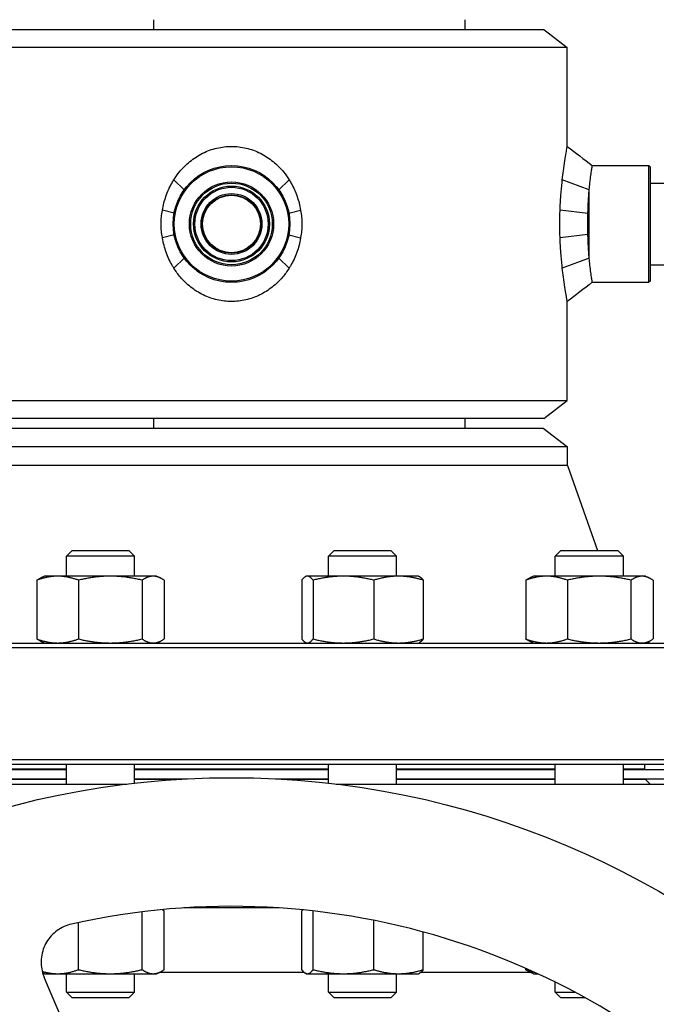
# Model space of a CAD drawing. Header units: inches. Extents: x 18 to 846, y -44 to 561.
# Tile 579 of 642: x 432.46 to 440.63, y 435.9 to 448.55. Entities that reach past the tile are written whole.
import ezdxf

# ---------------------------------------------------------------- set-up
doc = ezdxf.new("R2010")
doc.units = ezdxf.units.IN
doc.header["$LTSCALE"] = 24
doc.header["$MEASUREMENT"] = 0
doc.layers.add('Visible (ANSI)', color=7, linetype='Continuous', lineweight=30)

msp = doc.modelspace()

# ---------------------------------------------------------------- linework, layer by layer
at = {"layer": 'Visible (ANSI)'}
for p, q in [((434.17843, 448.5513), (434.17843, 448.4263)), ((438.17843, 448.4263), (438.17843, 448.5513)), ((431.16793, 448.4263), (439.18893, 448.4263)), ((439.18893, 448.4263), (439.49093, 448.19457)), ((439.49093, 448.19457), (430.86593, 448.19457)), ((439.49093, 446.92343), (439.49093, 448.19457)), ((439.81217, 446.6763), (440.5378, 446.6763)), ((440.5378, 445.1763), (440.5378, 446.6763)), ((440.55343, 446.66068), (440.5378, 446.6763)), ((440.55343, 446.66068), (440.55343, 445.19193)), ((434.57093, 446.36613), (434.43746, 446.49326)), ((435.78592, 446.36613), (435.91922, 446.49355)), ((439.77218, 446.36613), (439.4268, 446.49326)), ((440.55343, 446.4513), (441.36593, 446.4513)), ((439.77218, 445.48647), (439.77218, 446.36613)), ((434.44165, 446.06652), (434.29117, 446.10398)), ((435.91519, 446.0666), (436.06568, 446.10398)), ((439.75576, 446.06254), (439.39867, 446.10398)), ((434.44165, 445.78609), (434.29117, 445.74862)), ((435.91519, 445.786), (436.06568, 445.74862)), ((439.75576, 445.79006), (439.39867, 445.74862)), ((434.57093, 445.48647), (434.43746, 445.35934)), ((435.78592, 445.48647), (435.91922, 445.35906)), ((439.77218, 445.48647), (439.4268, 445.35934)), ((440.55343, 445.4013), (441.36593, 445.4013)), ((439.81217, 445.1763), (440.5378, 445.1763)), ((440.55343, 445.19193), (440.5378, 445.1763)), ((439.49093, 443.65804), (439.49093, 444.92917)), ((430.86593, 443.65804), (439.49093, 443.65804)), ((439.18893, 443.4263), (439.49093, 443.65804)), ((439.18893, 443.4263), (431.16793, 443.4263)), ((434.17843, 443.4263), (434.17843, 443.3013)), ((438.17843, 443.3013), (438.17843, 443.4263)), ((431.17593, 443.3013), (439.18093, 443.3013)), ((439.18093, 443.3013), (439.49343, 443.06151)), ((439.49343, 443.06151), (430.86343, 443.06151)), ((439.49343, 442.8213), (439.49343, 443.06151)), ((439.49343, 442.8213), (430.86343, 442.8213)), ((439.49343, 442.8213), (439.88067, 441.7313)), ((433.13152, 441.7313), (433.05861, 441.65839)), ((433.13152, 441.7313), (433.86069, 441.7313)), ((433.86069, 441.7313), (433.93361, 441.65839)), ((436.49617, 441.7313), (436.42325, 441.65839)), ((436.49617, 441.7313), (437.22534, 441.7313)), ((437.22534, 441.7313), (437.29825, 441.65839)), ((439.41004, 441.7313), (439.33712, 441.65839)), ((439.41004, 441.7313), (440.13921, 441.7313)), ((440.13921, 441.7313), (440.21212, 441.65839)), ((433.93361, 441.65839), (433.05861, 441.65839)), ((433.05861, 441.4003), (433.05861, 441.65839)), ((433.93361, 441.4003), (433.93361, 441.65839)), ((437.29825, 441.65839), (436.42325, 441.65839)), ((436.42325, 441.4003), (436.42325, 441.65839)), ((437.29825, 441.4003), (437.29825, 441.65839)), ((440.21212, 441.65839), (439.33712, 441.65839)), ((439.33712, 441.4003), (439.33712, 441.65839)), ((440.21212, 441.4003), (440.21212, 441.65839)), ((432.67867, 441.34844), (432.67867, 440.59317)), ((432.77711, 441.4003), (432.73132, 441.37895)), ((432.94591, 441.4003), (432.77711, 441.4003)), ((433.62187, 441.4003), (432.94591, 441.4003)), ((433.21315, 441.34844), (433.21315, 440.59317)), ((434.17206, 441.4003), (433.62187, 441.4003)), ((434.03058, 441.34844), (434.03058, 440.59317)), ((434.21511, 441.4003), (434.17206, 441.4003)), ((434.21511, 441.4003), (434.26089, 441.37895)), ((434.31354, 441.34844), (434.31354, 440.59317)), ((436.08023, 441.34844), (436.08023, 440.59317)), ((436.14175, 441.4003), (436.13049, 441.39505)), ((436.15284, 441.4003), (436.14175, 441.4003)), ((436.61571, 441.4003), (436.15284, 441.4003)), ((436.22545, 441.34844), (436.22545, 440.59317)), ((437.32363, 441.4003), (436.61571, 441.4003)), ((437.00597, 441.34844), (437.00597, 440.59317)), ((437.57975, 441.4003), (437.32363, 441.4003)), ((437.57975, 441.4003), (437.59101, 441.39505)), ((437.64128, 441.34844), (437.64128, 440.59317)), ((438.95719, 441.34844), (438.95719, 440.59317)), ((439.05562, 441.4003), (439.00984, 441.37895)), ((439.22443, 441.4003), (439.05562, 441.4003)), ((439.90039, 441.4003), (439.22443, 441.4003)), ((439.49167, 441.34844), (439.49167, 440.59317)), ((440.45058, 441.4003), (439.90039, 441.4003)), ((440.3091, 441.34844), (440.3091, 440.59317)), ((440.49362, 441.4003), (440.45058, 441.4003)), ((440.49362, 441.4003), (440.53941, 441.37895)), ((440.59205, 441.34844), (440.59205, 440.59317)), ((442.67843, 440.4788), (427.67843, 440.4788)), ((427.74093, 440.5413), (442.61593, 440.5413)), ((432.77711, 440.5413), (432.73132, 440.56265)), ((434.21511, 440.5413), (434.26089, 440.56265)), ((436.14175, 440.5413), (436.13049, 440.54655)), ((437.57975, 440.5413), (437.59101, 440.54655)), ((439.05562, 440.5413), (439.00984, 440.56265)), ((440.49362, 440.5413), (440.53941, 440.56265)), ((427.67843, 439.0438), (442.67843, 439.0438)), ((442.61593, 438.9813), (427.74093, 438.9813)), ((433.05861, 438.7283), (433.05861, 438.9813)), ((433.93361, 438.74029), (433.93361, 438.9813)), ((436.42325, 438.74029), (436.42325, 438.9813)), ((437.29825, 438.7283), (437.29825, 438.9813)), ((439.33712, 438.7283), (439.33712, 438.9813)), ((440.21212, 438.7283), (440.21212, 438.9813)), ((440.48843, 438.9213), (440.48843, 438.9813)), ((433.05861, 438.9213), (431.01973, 438.9213)), ((431.01973, 438.9163), (433.05861, 438.9163)), ((436.42325, 438.9213), (433.93361, 438.9213)), ((433.93361, 438.9163), (436.42325, 438.9163)), ((439.33712, 438.9213), (437.29825, 438.9213)), ((437.29825, 438.9163), (439.33712, 438.9163)), ((440.48843, 438.9213), (440.21212, 438.9213)), ((440.21212, 438.9163), (441.01945, 438.9163)), ((440.36843, 438.9213), (440.36843, 438.9163)), ((427.67843, 438.7283), (433.8323, 438.7283)), ((431.01973, 438.7963), (433.05861, 438.7963)), ((431.01973, 438.7913), (433.05861, 438.7913)), ((433.93361, 438.7963), (434.61321, 438.7963)), ((433.93361, 438.7913), (434.52304, 438.7913)), ((435.74365, 438.7963), (436.42325, 438.7963)), ((435.83382, 438.7913), (436.42325, 438.7913)), ((436.52456, 438.7283), (442.67843, 438.7283)), ((437.29825, 438.7963), (439.33712, 438.7963)), ((437.29825, 438.7913), (439.33712, 438.7913)), ((440.21212, 438.7963), (441.01945, 438.7963)), ((440.21212, 438.7913), (440.49343, 438.7913)), ((440.36843, 438.7963), (440.36843, 438.7913)), ((440.49343, 438.7913), (440.55643, 438.7283)), ((434.03058, 436.34317), (434.03058, 437.0867)), ((434.31354, 436.34317), (434.31354, 437.09844)), ((435.78993, 437.1373), (434.56693, 437.1373)), ((436.08023, 436.34317), (436.08023, 437.09844)), ((436.22545, 436.34317), (436.22545, 437.09844)), ((433.21315, 436.34317), (433.21315, 436.94886)), ((437.00597, 436.34317), (437.00597, 436.97732)), ((437.64128, 436.34317), (437.64128, 436.82781)), ((432.77711, 436.2913), (432.75275, 436.30266)), ((432.77711, 436.2913), (432.94591, 436.2913)), ((432.94591, 436.2913), (433.62187, 436.2913)), ((433.05861, 436.05422), (433.05861, 436.2913)), ((433.62187, 436.2913), (434.17206, 436.2913)), ((433.93361, 436.05422), (433.93361, 436.2913)), ((434.17206, 436.2913), (434.21511, 436.2913)), ((434.21511, 436.2913), (434.26089, 436.31265)), ((434.25585, 436.3103), (436.1099, 436.3103)), ((436.14175, 436.2913), (436.13049, 436.29655)), ((436.14175, 436.2913), (436.15284, 436.2913)), ((436.15284, 436.2913), (436.61571, 436.2913)), ((436.42325, 436.05422), (436.42325, 436.2913)), ((436.61571, 436.2913), (437.32363, 436.2913)), ((437.29825, 436.05422), (437.29825, 436.2913)), ((437.32363, 436.2913), (437.57975, 436.2913)), ((437.57975, 436.2913), (437.59101, 436.29655)), ((437.6116, 436.3103), (439.01488, 436.3103)), ((438.95719, 436.34317), (438.95719, 436.36153)), ((439.05562, 436.2913), (439.00984, 436.31265)), ((439.05562, 436.2913), (439.11269, 436.2913)), ((439.33712, 436.05422), (439.33712, 436.18383)), ((433.05861, 436.05422), (433.93361, 436.05422)), ((433.13152, 435.9813), (433.05861, 436.05422)), ((433.86069, 435.9813), (433.93361, 436.05422)), ((436.42325, 436.05422), (437.29825, 436.05422)), ((436.49617, 435.9813), (436.42325, 436.05422)), ((437.22534, 435.9813), (437.29825, 436.05422)), ((439.33712, 436.05422), (439.58916, 436.05422)), ((439.41004, 435.9813), (439.33712, 436.05422)), ((433.86069, 435.9813), (433.13152, 435.9813)), ((437.22534, 435.9813), (436.49617, 435.9813)), ((439.72318, 435.9813), (439.41004, 435.9813))]:
    msp.add_line(p, q, dxfattribs=at)
for centre, radius in [((435.17843, 445.9263), 0.75), ((435.17843, 445.9263), 0.73438), ((435.17843, 445.9263), 0.54063), ((435.17843, 445.9263), 0.52432), ((435.17843, 445.9263), 0.48748), ((435.17843, 445.9263), 0.47117), ((435.17843, 445.9263), 0.39063), ((435.17843, 445.9263), 0.375), ((435.17843, 445.9263), 0.371), ((435.17843, 427.7873), 11.0235)]:
    msp.add_circle(centre, radius, dxfattribs=at)
for centre, radius, start, end in [((440.56817, 440.9163), 0.375, 260.315504, 270), ((435.17843, 427.7873), 9.36997, 41.331348, 102.668652)]:
    msp.add_arc(centre, radius, start, end, dxfattribs=at)
for points, knots in [([(434.43746, 446.49326), (434.46, 446.52916), (434.48443, 446.56308), (434.54934, 446.64239), (434.59445, 446.68808), (434.69457, 446.76968), (434.74957, 446.8056), (434.86597, 446.86393), (434.92749, 446.88641), (435.05266, 446.91617), (435.11631, 446.92343), (435.24055, 446.92343), (435.3042, 446.91617), (435.42937, 446.88641), (435.49089, 446.86393), (435.60729, 446.8056), (435.66229, 446.76968), (435.7624, 446.68808), (435.80752, 446.64239), (435.87236, 446.56316), (435.89673, 446.52934), (435.91922, 446.49355)], [1.4424487, 1.4424487, 1.4424487, 1.4424487, 1.75385711, 1.75385711, 2.22723019, 2.22723019, 2.70060327, 2.70060327, 3.17397635, 3.17397635, 3.64734943, 3.64734943, 4.12072251, 4.12072251, 4.5940956, 4.5940956, 5.06746868, 5.06746868, 5.54084176, 5.54084176, 5.85142641, 5.85142641, 5.85142641, 5.85142641]), ([(439.4268, 446.49326), (439.43132, 446.53457), (439.43604, 446.57335), (439.44671, 446.65477), (439.45305, 446.69855), (439.46513, 446.77667), (439.47086, 446.81101), (439.4805, 446.86674), (439.4844, 446.88818), (439.48962, 446.91653), (439.49093, 446.92343), (439.49093, 446.92343)], [1.44373646, 1.44373646, 1.44373646, 1.44373646, 1.80126586, 1.80126586, 2.26251403, 2.26251403, 2.7237622, 2.7237622, 3.18501037, 3.18501037, 3.64625854, 3.64625854, 3.64625854, 3.64625854]), ([(439.77218, 446.36613), (439.77531, 446.39888), (439.77857, 446.42922), (439.78556, 446.48988), (439.78952, 446.52109), (439.79694, 446.57614), (439.80039, 446.59997), (439.80613, 446.63826), (439.80841, 446.65276), (439.81143, 446.67178), (439.81217, 446.6763), (439.81217, 446.6763)], [6.8931085, 6.8931085, 6.8931085, 6.8931085, 7.18950442, 7.18950442, 7.54897453, 7.54897453, 7.90844463, 7.90844463, 8.26791474, 8.26791474, 8.62738484, 8.62738484, 8.62738484, 8.62738484]), ([(434.29117, 446.10398), (434.30102, 446.16366), (434.31606, 446.22343), (434.35625, 446.3394), (434.38145, 446.39565), (434.41939, 446.46363), (434.42827, 446.47861), (434.43746, 446.49326)], [0.4397521, 0.4397521, 0.4397521, 0.4397521, 0.87692855, 0.87692855, 1.31539283, 1.31539283, 1.4424487, 1.4424487, 1.4424487, 1.4424487]), ([(435.91922, 446.49355), (435.92847, 446.4788), (435.93741, 446.46373), (435.97541, 446.39565), (436.00061, 446.3394), (436.0408, 446.22343), (436.05584, 446.16366), (436.06568, 446.10398)], [5.85142641, 5.85142641, 5.85142641, 5.85142641, 5.97930603, 5.97930603, 6.41777031, 6.41777031, 6.85494677, 6.85494677, 6.85494677, 6.85494677]), ([(439.39867, 446.10398), (439.39872, 446.10536), (439.39877, 446.10673), (439.40099, 446.16946), (439.40429, 446.23085), (439.41269, 446.34956), (439.41778, 446.40695), (439.42446, 446.47164), (439.42562, 446.48254), (439.4268, 446.49326)], [0.44025603, 0.44025603, 0.44025603, 0.44025603, 0.45031646, 0.45031646, 0.90063293, 0.90063293, 1.35094939, 1.35094939, 1.44373646, 1.44373646, 1.44373646, 1.44373646]), ([(439.75576, 446.06254), (439.75585, 446.06573), (439.75593, 446.06892), (439.75737, 446.12129), (439.75941, 446.17042), (439.76461, 446.26528), (439.76776, 446.31107), (439.77151, 446.35791), (439.77184, 446.36204), (439.77218, 446.36613)], [0.338011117, 0.338011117, 0.338011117, 0.338011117, 0.361466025, 0.361466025, 0.722932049, 0.722932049, 1.084398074, 1.084398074, 1.119570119, 1.119570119, 1.119570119, 1.119570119]), ([(434.29117, 445.74862), (434.29095, 445.74972), (434.29074, 445.75082), (434.27903, 445.81043), (434.27356, 445.86931), (434.27356, 445.9833), (434.27903, 446.04218), (434.29074, 446.10179), (434.29095, 446.10289), (434.29117, 446.10398)], [-7.390832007, -7.390832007, -7.390832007, -7.390832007, -7.382681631, -7.382681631, -6.948392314, -6.948392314, -6.514102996, -6.514102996, -6.50595262, -6.50595262, -6.50595262, -6.50595262]), ([(436.06568, 446.10398), (436.0659, 446.10289), (436.06612, 446.10179), (436.07783, 446.04218), (436.0833, 445.9833), (436.0833, 445.9263), (436.0833, 445.86931), (436.07783, 445.81043), (436.06612, 445.75082), (436.0659, 445.74972), (436.06568, 445.74862)], [-0.442439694, -0.442439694, -0.442439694, -0.442439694, -0.434289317, -0.434289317, 0, 0, 0, 0.434289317, 0.434289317, 0.442439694, 0.442439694, 0.442439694, 0.442439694]), ([(439.39867, 445.74862), (439.39862, 445.74972), (439.39858, 445.75082), (439.39611, 445.81043), (439.39493, 445.86931), (439.39493, 445.9833), (439.39611, 446.04218), (439.39858, 446.10179), (439.39862, 446.10289), (439.39867, 446.10398)], [-7.390832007, -7.390832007, -7.390832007, -7.390832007, -7.382681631, -7.382681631, -6.948392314, -6.948392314, -6.514102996, -6.514102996, -6.50595262, -6.50595262, -6.50595262, -6.50595262]), ([(439.75576, 445.79006), (439.75459, 445.83604), (439.75402, 445.88194), (439.75402, 445.9263), (439.75402, 445.97066), (439.75459, 446.01657), (439.75576, 446.06254)], [-0.338011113, -0.338011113, -0.338011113, -0.338011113, 0, 0, 0, 0.338011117, 0.338011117, 0.338011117, 0.338011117]), ([(439.77218, 445.48647), (439.77184, 445.49057), (439.77151, 445.49469), (439.76776, 445.54154), (439.76461, 445.58732), (439.75941, 445.68218), (439.75737, 445.73132), (439.75593, 445.78368), (439.75585, 445.78687), (439.75576, 445.79006)], [-1.119570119, -1.119570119, -1.119570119, -1.119570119, -1.084398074, -1.084398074, -0.722932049, -0.722932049, -0.361466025, -0.361466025, -0.338011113, -0.338011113, -0.338011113, -0.338011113]), ([(434.43746, 445.35934), (434.43073, 445.37007), (434.42417, 445.38096), (434.38689, 445.44566), (434.3604, 445.50305), (434.31808, 445.62176), (434.30222, 445.68315), (434.29163, 445.74588), (434.2914, 445.74725), (434.29117, 445.74862)], [13.1434795, 13.1434795, 13.1434795, 13.1434795, 13.23626656, 13.23626656, 13.68658302, 13.68658302, 14.13689949, 14.13689949, 14.14695992, 14.14695992, 14.14695992, 14.14695992]), ([(436.06568, 445.74862), (436.06546, 445.74725), (436.06523, 445.74588), (436.05464, 445.68315), (436.03878, 445.62176), (435.99645, 445.50305), (435.96996, 445.44566), (435.93263, 445.38087), (435.92601, 445.36988), (435.91922, 445.35906)], [7.7349549, 7.7349549, 7.7349549, 7.7349549, 7.74501533, 7.74501533, 8.1953318, 8.1953318, 8.64564826, 8.64564826, 8.73925705, 8.73925705, 8.73925705, 8.73925705]), ([(439.4268, 445.35934), (439.42562, 445.37007), (439.42446, 445.38096), (439.41778, 445.44566), (439.41269, 445.50305), (439.40429, 445.62176), (439.40099, 445.68315), (439.39877, 445.74588), (439.39872, 445.74725), (439.39867, 445.74862)], [13.14129772, 13.14129772, 13.14129772, 13.14129772, 13.23408478, 13.23408478, 13.68440124, 13.68440124, 14.13471771, 14.13471771, 14.14477814, 14.14477814, 14.14477814, 14.14477814]), ([(439.81217, 445.1763), (439.81217, 445.1763), (439.81143, 445.18082), (439.80841, 445.19985), (439.80613, 445.21434), (439.80039, 445.25264), (439.79694, 445.27647), (439.78952, 445.33151), (439.78556, 445.36272), (439.77857, 445.42339), (439.77531, 445.45373), (439.77218, 445.48647)], [2.87579495, 2.87579495, 2.87579495, 2.87579495, 3.23526505, 3.23526505, 3.59473516, 3.59473516, 3.95420526, 3.95420526, 4.31367537, 4.31367537, 4.61007129, 4.61007129, 4.61007129, 4.61007129]), ([(435.91922, 445.35906), (435.89333, 445.31785), (435.86488, 445.27918), (435.79566, 445.19783), (435.75091, 445.15406), (435.65204, 445.07594), (435.5979, 445.04159), (435.48365, 444.98586), (435.4234, 444.96442), (435.30106, 444.93607), (435.23896, 444.92917), (435.1179, 444.92917), (435.0558, 444.93607), (434.93346, 444.96442), (434.87321, 444.98586), (434.75895, 445.04159), (434.70482, 445.07594), (434.60595, 445.15406), (434.5612, 445.19783), (434.49191, 445.27926), (434.4634, 445.31803), (434.43746, 445.35934)], [8.73925705, 8.73925705, 8.73925705, 8.73925705, 9.09596473, 9.09596473, 9.5572129, 9.5572129, 10.01846107, 10.01846107, 10.47970924, 10.47970924, 10.94095741, 10.94095741, 11.40220558, 11.40220558, 11.86345375, 11.86345375, 12.32470192, 12.32470192, 12.78595009, 12.78595009, 13.1434795, 13.1434795, 13.1434795, 13.1434795]), ([(439.49093, 444.92917), (439.49093, 444.92917), (439.48962, 444.93607), (439.4844, 444.96442), (439.4805, 444.98586), (439.47086, 445.04159), (439.46513, 445.07594), (439.45305, 445.15406), (439.44671, 445.19783), (439.43604, 445.27926), (439.43132, 445.31803), (439.4268, 445.35934)], [10.93877563, 10.93877563, 10.93877563, 10.93877563, 11.4000238, 11.4000238, 11.86127197, 11.86127197, 12.32252014, 12.32252014, 12.78376831, 12.78376831, 13.14129772, 13.14129772, 13.14129772, 13.14129772]), ([(433.12348, 436.92916), (433.05991, 436.91487), (432.99523, 436.88649), (432.88355, 436.80542), (432.83655, 436.75272), (432.76999, 436.64071), (432.7462, 436.57421), (432.72841, 436.43736), (432.73442, 436.367), (432.75781, 436.28489), (432.76474, 436.26533), (432.77288, 436.24597)], [1.98632476, 1.98632476, 1.98632476, 1.98632476, 2.48280891, 2.48280891, 2.97929305, 2.97929305, 3.47597129, 3.47597129, 3.97264952, 3.97264952, 4.12697786, 4.12697786, 4.12697786, 4.12697786])]:
    msp.add_open_spline(points, degree=3, knots=knots, dxfattribs=at)
for points in [[(439.49093, 446.92343), (439.59802, 446.84107), (439.70508, 446.75866), (439.81217, 446.6763)], [(439.81217, 445.1763), (439.70508, 445.09394), (439.59802, 445.01154), (439.49093, 444.92917)]]:
    msp.add_open_spline(points, degree=3, dxfattribs=at)
for points, weights in [([(432.94591, 441.4003), (432.82189, 441.4003), (432.67867, 441.34844)], [1, 1.0379548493, 1]), ([(432.67867, 441.34844), (432.70608, 441.36718), (432.73132, 441.37895)], [1, 1.01339325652, 1.01733426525]), ([(433.21315, 441.34844), (433.06994, 441.4003), (432.94591, 441.4003)], [1, 1.0379548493, 1]), ([(433.62187, 441.4003), (433.43218, 441.4003), (433.21315, 441.34844)], [1, 1.0379548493, 1]), ([(434.03058, 441.34844), (433.81155, 441.4003), (433.62187, 441.4003)], [1, 1.0379548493, 1]), ([(434.17206, 441.4003), (434.1064, 441.4003), (434.03058, 441.34844)], [1, 1.0379548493, 1]), ([(434.31354, 441.34844), (434.23772, 441.4003), (434.17206, 441.4003)], [1, 1.0379548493, 1]), ([(436.15284, 441.4003), (436.11914, 441.4003), (436.08023, 441.34844)], [1, 1.0379548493, 1]), ([(436.22545, 441.34844), (436.18654, 441.4003), (436.15284, 441.4003)], [1, 1.0379548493, 1]), ([(436.61571, 441.4003), (436.43459, 441.4003), (436.22545, 441.34844)], [1, 1.0379548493, 1]), ([(437.00597, 441.34844), (436.79683, 441.4003), (436.61571, 441.4003)], [1, 1.0379548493, 1]), ([(437.32363, 441.4003), (437.1762, 441.4003), (437.00597, 441.34844)], [1, 1.0379548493, 1]), ([(437.64128, 441.34844), (437.47105, 441.4003), (437.32363, 441.4003)], [1, 1.0379548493, 1]), ([(437.59101, 441.39505), (437.61453, 441.38408), (437.64128, 441.34844)], [1.01653872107, 1.02578038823, 1]), ([(439.22443, 441.4003), (439.10041, 441.4003), (438.95719, 441.34844)], [1, 1.0379548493, 1]), ([(438.95719, 441.34844), (438.98459, 441.36718), (439.00984, 441.37895)], [1, 1.01339325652, 1.01733426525]), ([(439.49167, 441.34844), (439.34846, 441.4003), (439.22443, 441.4003)], [1, 1.0379548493, 1]), ([(439.90039, 441.4003), (439.7107, 441.4003), (439.49167, 441.34844)], [1, 1.0379548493, 1]), ([(440.3091, 441.34844), (440.09007, 441.4003), (439.90039, 441.4003)], [1, 1.0379548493, 1]), ([(440.45058, 441.4003), (440.38492, 441.4003), (440.3091, 441.34844)], [1, 1.0379548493, 1]), ([(440.59205, 441.34844), (440.51624, 441.4003), (440.45058, 441.4003)], [1, 1.0379548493, 1]), ([(432.67867, 440.59317), (432.82189, 440.5413), (432.94591, 440.5413)], [1, 1.0379548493, 1]), ([(432.73132, 440.56265), (432.70608, 440.57442), (432.67867, 440.59317)], [1.01733426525, 1.01339325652, 1]), ([(432.94591, 440.5413), (433.06994, 440.5413), (433.21315, 440.59317)], [1, 1.0379548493, 1]), ([(433.21315, 440.59317), (433.43218, 440.5413), (433.62187, 440.5413)], [1, 1.0379548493, 1]), ([(433.62187, 440.5413), (433.81155, 440.5413), (434.03058, 440.59317)], [1, 1.0379548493, 1]), ([(434.03058, 440.59317), (434.1064, 440.5413), (434.17206, 440.5413)], [1, 1.0379548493, 1]), ([(434.17206, 440.5413), (434.23772, 440.5413), (434.31354, 440.59317)], [1, 1.0379548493, 1]), ([(436.08023, 440.59317), (436.11914, 440.5413), (436.15284, 440.5413)], [1, 1.0379548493, 1]), ([(436.15284, 440.5413), (436.18654, 440.5413), (436.22545, 440.59317)], [1, 1.0379548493, 1]), ([(436.22545, 440.59317), (436.43459, 440.5413), (436.61571, 440.5413)], [1, 1.0379548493, 1]), ([(436.61571, 440.5413), (436.79683, 440.5413), (437.00597, 440.59317)], [1, 1.0379548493, 1]), ([(437.00597, 440.59317), (437.1762, 440.5413), (437.32363, 440.5413)], [1, 1.0379548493, 1]), ([(437.32363, 440.5413), (437.47105, 440.5413), (437.64128, 440.59317)], [1, 1.0379548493, 1]), ([(437.64128, 440.59317), (437.61453, 440.55752), (437.59101, 440.54655)], [1, 1.02578038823, 1.01653872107]), ([(438.95719, 440.59317), (439.10041, 440.5413), (439.22443, 440.5413)], [1, 1.0379548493, 1]), ([(439.00984, 440.56265), (438.98459, 440.57442), (438.95719, 440.59317)], [1.01733426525, 1.01339325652, 1]), ([(439.22443, 440.5413), (439.34846, 440.5413), (439.49167, 440.59317)], [1, 1.0379548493, 1]), ([(439.49167, 440.59317), (439.7107, 440.5413), (439.90039, 440.5413)], [1, 1.0379548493, 1]), ([(439.90039, 440.5413), (440.09007, 440.5413), (440.3091, 440.59317)], [1, 1.0379548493, 1]), ([(440.3091, 440.59317), (440.38492, 440.5413), (440.45058, 440.5413)], [1, 1.0379548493, 1]), ([(440.45058, 440.5413), (440.51624, 440.5413), (440.59205, 440.59317)], [1, 1.0379548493, 1]), ([(434.31354, 437.09844), (434.30034, 437.10746), (434.2877, 437.11484)], [1, 1.0064062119, 1.01064987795]), ([(436.0916, 437.11267), (436.08602, 437.10616), (436.08023, 437.09844)], [1.00937112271, 1.0054754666, 1]), ([(436.22545, 437.09844), (436.22538, 437.09852), (436.22532, 437.09861)], [1, 1.00006190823, 1.0001236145]), ([(436.22589, 437.09855), (436.22567, 437.09849), (436.22545, 437.09844)], [1.00007787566, 1.00003897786, 1]), ([(432.74791, 436.32069), (432.85107, 436.2913), (432.94591, 436.2913)], [1.01392594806, 1.02876844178, 1]), ([(432.94591, 436.2913), (433.06994, 436.2913), (433.21315, 436.34317)], [1, 1.0379548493, 1]), ([(433.21315, 436.34317), (433.43218, 436.2913), (433.62187, 436.2913)], [1, 1.0379548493, 1]), ([(433.62187, 436.2913), (433.81155, 436.2913), (434.03058, 436.34317)], [1, 1.0379548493, 1]), ([(434.03058, 436.34317), (434.1064, 436.2913), (434.17206, 436.2913)], [1, 1.0379548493, 1]), ([(434.17206, 436.2913), (434.23772, 436.2913), (434.31354, 436.34317)], [1, 1.0379548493, 1]), ([(436.08023, 436.34317), (436.11914, 436.2913), (436.15284, 436.2913)], [1, 1.0379548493, 1]), ([(436.15284, 436.2913), (436.18654, 436.2913), (436.22545, 436.34317)], [1, 1.0379548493, 1]), ([(436.22545, 436.34317), (436.43459, 436.2913), (436.61571, 436.2913)], [1, 1.0379548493, 1]), ([(436.61571, 436.2913), (436.79683, 436.2913), (437.00597, 436.34317)], [1, 1.0379548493, 1]), ([(437.00597, 436.34317), (437.1762, 436.2913), (437.32363, 436.2913)], [1, 1.0379548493, 1]), ([(437.32363, 436.2913), (437.47105, 436.2913), (437.64128, 436.34317)], [1, 1.0379548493, 1]), ([(437.64128, 436.34317), (437.61453, 436.30752), (437.59101, 436.29655)], [1, 1.02578038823, 1.01653872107]), ([(439.00984, 436.31265), (438.98459, 436.32442), (438.95719, 436.34317)], [1.01733426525, 1.01339325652, 1]), ([(438.95719, 436.34317), (439.01955, 436.32058), (439.07626, 436.30806)], [1, 1.01618057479, 1.01856523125]), ([(435.45329, 429.93131), (434.92444, 431.1772), (432.77288, 436.24597)], [3.21640230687, 2.36623373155, 1.05826131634]), ([(432.15268, 436.04445), (433.39137, 430.67908), (433.69584, 429.36028)], [1.05826131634, 2.36623373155, 3.21640230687])]:
    msp.add_rational_spline(points, weights, degree=2, dxfattribs=at)

doc.saveas('drawing.dxf')
